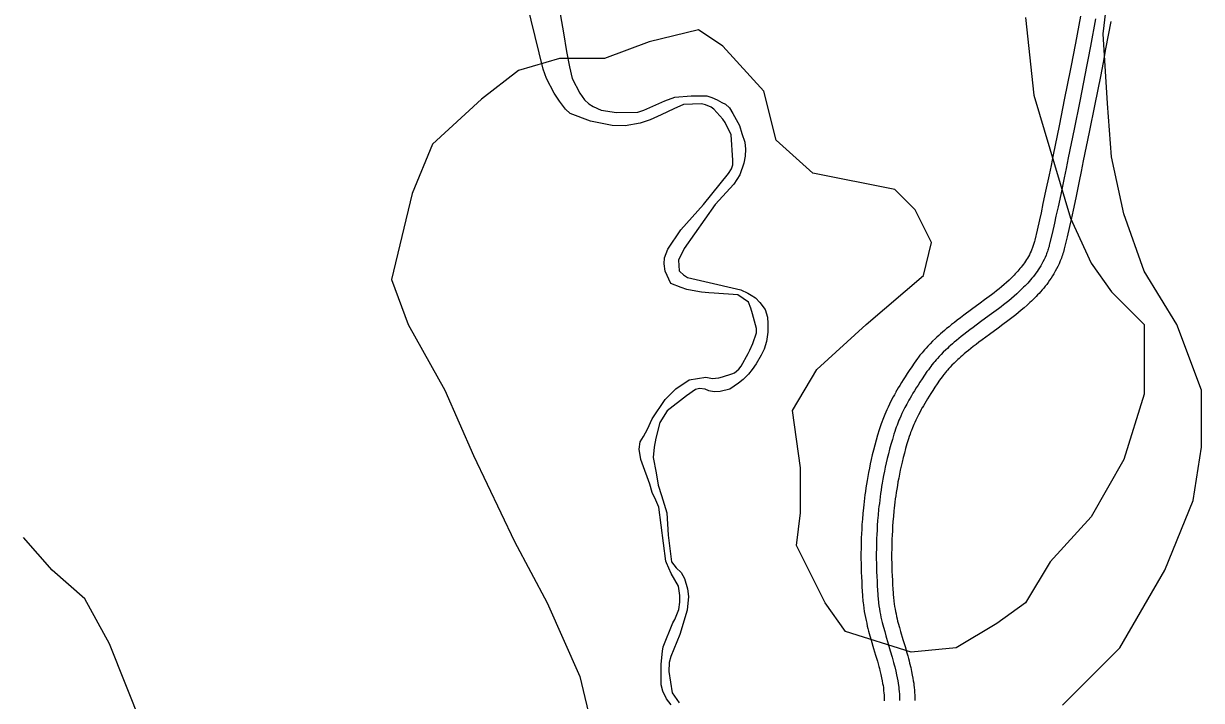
# Model space of a CAD drawing. Extents: x 3177385 to 3215275, y 903885 to 929304.
# Drawn here: x 3208658 to 3209810, y 910972 to 911633 of the extents above; entities that cross this region are included whole.
import ezdxf

# ---------------------------------------------------------------- set-up
doc = ezdxf.new("R2010")
doc.units = 0
for name, color, linetype in [('V-ROAD-CNTR', 7, 'Continuous'), ('V-SITE-VEGE', 7, 'Continuous'), ('V-TOPO-SHOR', 7, 'Continuous')]:
    doc.layers.add(name, color=color, linetype=linetype)

msp = doc.modelspace()

# ---------------------------------------------------------------- linework, layer by layer
at = {"layer": 'V-ROAD-CNTR'}
for points in [[(3209691.4, 911640.5), (3209686.5, 911613.9), (3209683.9, 911600.7), (3209682.6, 911594), (3209681.3, 911587.4), (3209675.9, 911560.3)], [(3209706.2, 911637.8), (3209701.2, 911611.1), (3209698.7, 911597.8), (3209697.4, 911591.1), (3209696, 911584.5), (3209690.6, 911557.3)], [(3209720.9, 911635.2), (3209715.9, 911608.4), (3209713.4, 911595), (3209712.1, 911588.3), (3209710.8, 911581.6), (3209705.3, 911554.4)], [(3209675.9, 911560.3), (3209670.4, 911533.1), (3209664.7, 911505), (3209662.6, 911494.5), (3209660.7, 911485.3), (3209657.3, 911469.3), (3209654.7, 911457.3), (3209652.8, 911448.3), (3209651.3, 911441.5), (3209649, 911431.4), (3209646.6, 911421.4), (3209646.4, 911420.3), (3209646.1, 911419.3), (3209645.8, 911418.3), (3209645.5, 911417.3), (3209645.2, 911416.3), (3209644.9, 911415.3), (3209644.5, 911414.4), (3209644.2, 911413.5), (3209643.8, 911412.6), (3209643, 911410.7), (3209642.2, 911409), (3209641.4, 911407.3), (3209640.5, 911405.6), (3209639.6, 911404), (3209638.6, 911402.5), (3209637.6, 911400.9), (3209636.6, 911399.4), (3209635.5, 911397.9), (3209634.5, 911396.5), (3209633.4, 911395.1), (3209632.2, 911393.7), (3209631.1, 911392.4), (3209630, 911391.1), (3209628.8, 911389.8), (3209627.6, 911388.5), (3209626.4, 911387.2), (3209625.2, 911386), (3209624, 911384.8), (3209622.8, 911383.7), (3209621.6, 911382.5), (3209619.1, 911380.2), (3209616.6, 911378.1), (3209614.2, 911376), (3209611.7, 911373.9), (3209609.3, 911372), (3209606.9, 911370.1), (3209604.5, 911368.2), (3209602.2, 911366.5), (3209597.6, 911363), (3209593.2, 911359.8), (3209584.8, 911353.6), (3209577.3, 911348.1), (3209574, 911345.6), (3209570.9, 911343.3), (3209568.1, 911341.1), (3209565.4, 911338.9), (3209562.9, 911336.9), (3209560.5, 911335), (3209558.3, 911333.2), (3209556.3, 911331.4), (3209554.4, 911329.8), (3209552.7, 911328.2), (3209551, 911326.7), (3209549.5, 911325.3), (3209546.7, 911322.6), (3209544.3, 911320.1), (3209542.2, 911318), (3209540.4, 911316), (3209538.9, 911314.3), (3209537.5, 911312.8), (3209536.4, 911311.4), (3209534.4, 911309), (3209533, 911307.1), (3209531.9, 911305.7), (3209530.3, 911303.6), (3209528.8, 911301.4), (3209526.3, 911297.7), (3209524, 911294.2), (3209521.9, 911291), (3209519.9, 911287.9), (3209518, 911284.9), (3209516.3, 911282.2), (3209514.7, 911279.5), (3209513.2, 911277.1), (3209511.8, 911274.7), (3209510.6, 911272.5)], [(3209690.6, 911557.3), (3209685.1, 911530.1), (3209679.4, 911502), (3209677.3, 911491.5), (3209675.4, 911482.3), (3209672, 911466.2), (3209669.4, 911454.1), (3209667.4, 911445), (3209665.9, 911438.2), (3209663.6, 911428.1), (3209661.2, 911417.9), (3209660.9, 911416.6), (3209660.6, 911415.3), (3209660.2, 911414), (3209659.8, 911412.8), (3209659.4, 911411.6), (3209659, 911410.4), (3209658.6, 911409.2), (3209658.2, 911408), (3209657.7, 911406.9), (3209656.7, 911404.6), (3209655.7, 911402.5), (3209654.7, 911400.4), (3209653.6, 911398.4), (3209652.5, 911396.4), (3209651.3, 911394.5), (3209650.1, 911392.6), (3209648.9, 911390.8), (3209647.6, 911389.1), (3209646.4, 911387.4), (3209645.1, 911385.8), (3209643.8, 911384.2), (3209642.5, 911382.6), (3209641.2, 911381.1), (3209639.9, 911379.6), (3209638.5, 911378.2), (3209637.2, 911376.8), (3209635.8, 911375.4), (3209634.5, 911374.1), (3209633.2, 911372.8), (3209631.8, 911371.5), (3209629.1, 911369.1), (3209626.5, 911366.7), (3209623.8, 911364.5), (3209621.2, 911362.3), (3209618.7, 911360.3), (3209616.2, 911358.3), (3209613.7, 911356.4), (3209611.3, 911354.5), (3209606.6, 911351), (3209602.1, 911347.7), (3209593.6, 911341.5), (3209586.3, 911336.1), (3209583.1, 911333.7), (3209580.1, 911331.4), (3209577.3, 911329.2), (3209574.7, 911327.2), (3209572.3, 911325.3), (3209570.1, 911323.4), (3209568, 911321.7), (3209566.1, 911320.1), (3209564.4, 911318.5), (3209562.7, 911317.1), (3209561.2, 911315.7), (3209559.8, 911314.4), (3209557.2, 911311.9), (3209555, 911309.7), (3209553.1, 911307.7), (3209551.5, 911305.9), (3209550.1, 911304.4), (3209548.9, 911303), (3209547.9, 911301.8), (3209546.1, 911299.7), (3209544.9, 911298), (3209543.9, 911296.8), (3209542.6, 911294.9), (3209541.2, 911293), (3209538.8, 911289.4), (3209536.5, 911286), (3209534.4, 911282.8), (3209532.5, 911279.8), (3209530.7, 911277), (3209529.1, 911274.3), (3209527.5, 911271.8), (3209526.1, 911269.4), (3209524.8, 911267.2), (3209523.6, 911265.1)], [(3209705.3, 911554.3), (3209699.8, 911527.2), (3209694.1, 911499), (3209692, 911488.5), (3209690.1, 911479.2), (3209686.7, 911463), (3209684.1, 911450.9), (3209682.1, 911441.8), (3209680.5, 911434.9), (3209678.2, 911424.7), (3209675.8, 911414.4), (3209675.4, 911412.9), (3209675, 911411.3), (3209674.6, 911409.8), (3209674.1, 911408.3), (3209673.7, 911406.8), (3209673.2, 911405.4), (3209672.7, 911404), (3209672.1, 911402.6), (3209671.6, 911401.2), (3209670.4, 911398.5), (3209669.2, 911395.9), (3209668, 911393.5), (3209666.7, 911391.1), (3209665.4, 911388.7), (3209664, 911386.5), (3209662.6, 911384.3), (3209661.2, 911382.3), (3209659.8, 911380.2), (3209658.3, 911378.3), (3209656.8, 911376.4), (3209655.4, 911374.6), (3209653.9, 911372.8), (3209652.4, 911371.1), (3209650.9, 911369.5), (3209649.4, 911367.9), (3209647.9, 911366.4), (3209646.5, 911364.8), (3209645, 911363.4), (3209643.5, 911362), (3209642, 911360.6), (3209639.2, 911357.9), (3209636.3, 911355.4), (3209633.5, 911353), (3209630.7, 911350.7), (3209628, 911348.5), (3209625.4, 911346.5), (3209622.8, 911344.5), (3209620.3, 911342.6), (3209615.5, 911338.9), (3209611, 911335.6), (3209602.5, 911329.4), (3209595.2, 911324), (3209592.1, 911321.7), (3209589.2, 911319.5), (3209586.5, 911317.4), (3209584.1, 911315.5), (3209581.8, 911313.6), (3209579.7, 911311.9), (3209577.7, 911310.3), (3209575.9, 911308.7), (3209574.3, 911307.3), (3209572.8, 911305.9), (3209571.4, 911304.7), (3209570.1, 911303.5), (3209567.7, 911301.2), (3209565.7, 911299.2), (3209564, 911297.4), (3209562.6, 911295.9), (3209561.4, 911294.5), (3209560.3, 911293.3), (3209559.4, 911292.2), (3209557.9, 911290.3), (3209556.8, 911288.9), (3209556, 911287.8), (3209554.8, 911286.2), (3209553.6, 911284.5), (3209551.3, 911281), (3209549, 911277.7), (3209547, 911274.6), (3209545.1, 911271.7), (3209543.4, 911269), (3209541.8, 911266.4), (3209540.4, 911264.1), (3209539.1, 911261.8), (3209537.8, 911259.7), (3209536.7, 911257.7)], [(3209510.5, 911272.4), (3209509.4, 911270.4), (3209508.3, 911268.4), (3209506.3, 911264.6), (3209504.6, 911261.3), (3209503.2, 911258.3), (3209502, 911255.6), (3209501, 911253.3), (3209500.1, 911251.2), (3209499.3, 911249.4), (3209498, 911246.2), (3209497.1, 911243.7), (3209496.4, 911241.8), (3209495.5, 911239), (3209494.6, 911236.2), (3209493, 911231), (3209491.5, 911225.9), (3209490.2, 911221), (3209488.9, 911216.2), (3209487.8, 911211.6), (3209486.8, 911207.1), (3209485.8, 911202.8), (3209484.9, 911198.5), (3209484.1, 911194.5), (3209483.4, 911190.5), (3209482.7, 911186.7), (3209482.1, 911182.9), (3209481.6, 911179.3), (3209481, 911175.8), (3209480.6, 911172.5), (3209480.1, 911169.2), (3209479.8, 911166), (3209479.4, 911162.9), (3209479.1, 911159.9), (3209478.5, 911154.2), (3209478.1, 911148.8), (3209477.7, 911143.7), (3209477.4, 911139), (3209477.2, 911134.5), (3209477, 911130.4), (3209476.9, 911126.5), (3209476.8, 911122.8), (3209476.8, 911119.4), (3209476.7, 911116.2), (3209476.7, 911110.2), (3209476.8, 911105), (3209476.9, 911100.4), (3209477, 911096.4), (3209477.1, 911092.9), (3209477.4, 911086.8), (3209477.7, 911082.2), (3209477.9, 911078.8), (3209478.3, 911073.7), (3209478.7, 911068.6), (3209478.9, 911066.9), (3209479.1, 911065.1), (3209479.5, 911061.8), (3209480, 911058.6), (3209480.5, 911055.5), (3209481.1, 911052.5), (3209481.7, 911049.7), (3209482.3, 911047), (3209482.9, 911044.3), (3209483.5, 911041.8), (3209484.2, 911039.4), (3209485.4, 911034.7), (3209486.7, 911030.4), (3209489, 911022.5), (3209491, 911015.7), (3209492.8, 911009.8), (3209493.5, 911007.3), (3209494.1, 911004.9), (3209494.7, 911002.7), (3209495.2, 911000.7), (3209496.2, 910996.9), (3209496.9, 910993.6), (3209497.5, 910990.7), (3209497.9, 910988.2), (3209498.3, 910986.1), (3209498.6, 910984.2), (3209498.8, 910982.6), (3209498.9, 910981.2), (3209499.2, 910978.7), (3209499.3, 910976.9), (3209499.4, 910975.5), (3209499.5, 910973.5), (3209499.5, 910971.3)], [(3209523.6, 911265.1), (3209522.5, 911263.1), (3209521.5, 911261.3), (3209519.7, 911257.8), (3209518.1, 911254.6), (3209516.8, 911251.9), (3209515.7, 911249.5), (3209514.7, 911247.3), (3209513.9, 911245.4), (3209513.2, 911243.7), (3209512, 911240.8), (3209511.2, 911238.6), (3209510.6, 911236.9), (3209509.7, 911234.3), (3209508.9, 911231.7), (3209507.4, 911226.7), (3209506, 911221.9), (3209504.7, 911217.1), (3209503.5, 911212.6), (3209502.4, 911208.1), (3209501.4, 911203.8), (3209500.5, 911199.6), (3209499.6, 911195.6), (3209498.9, 911191.6), (3209498.2, 911187.8), (3209497.5, 911184.1), (3209496.9, 911180.6), (3209496.4, 911177.1), (3209495.9, 911173.7), (3209495.4, 911170.5), (3209495, 911167.3), (3209494.7, 911164.2), (3209494.3, 911161.3), (3209494, 911158.4), (3209493.5, 911152.8), (3209493, 911147.6), (3209492.7, 911142.7), (3209492.4, 911138.1), (3209492.2, 911133.8), (3209492, 911129.8), (3209491.9, 911126), (3209491.8, 911122.5), (3209491.8, 911119.2), (3209491.7, 911116.1), (3209491.7, 911110.3), (3209491.8, 911105.2), (3209491.9, 911100.8), (3209492, 911096.9), (3209492.1, 911093.5), (3209492.4, 911087.6), (3209492.7, 911083.2), (3209492.9, 911079.8), (3209493.2, 911074.9), (3209493.6, 911069.9), (3209493.8, 911068.4), (3209494, 911066.9), (3209494.3, 911063.9), (3209494.8, 911061), (3209495.3, 911058.2), (3209495.8, 911055.5), (3209496.3, 911052.9), (3209496.9, 911050.3), (3209497.5, 911047.9), (3209498.1, 911045.5), (3209498.7, 911043.2), (3209499.9, 911038.8), (3209501.1, 911034.6), (3209503.4, 911026.8), (3209505.4, 911019.9), (3209507.2, 911013.9), (3209507.9, 911011.3), (3209508.6, 911008.8), (3209509.2, 911006.5), (3209509.8, 911004.3), (3209510.8, 911000.3), (3209511.6, 910996.7), (3209512.2, 910993.6), (3209512.7, 910990.8), (3209513.1, 910988.4), (3209513.4, 910986.3), (3209513.7, 910984.4), (3209513.8, 910982.8), (3209514.1, 910980), (3209514.3, 910977.9), (3209514.4, 910976.3), (3209514.5, 910973.9), (3209514.5, 910971.4)], [(3209536.7, 911257.8), (3209535.7, 911255.9), (3209534.8, 911254.2), (3209533, 911250.9), (3209531.6, 911248), (3209530.4, 911245.5), (3209529.3, 911243.3), (3209528.5, 911241.3), (3209527.7, 911239.6), (3209527.1, 911238.1), (3209526, 911235.4), (3209525.3, 911233.4), (3209524.7, 911231.9), (3209523.9, 911229.6), (3209523.2, 911227.2), (3209521.7, 911222.5), (3209520.4, 911217.8), (3209519.2, 911213.3), (3209518, 911208.9), (3209517, 911204.6), (3209516, 911200.5), (3209515.2, 911196.5), (3209514.3, 911192.6), (3209513.6, 911188.8), (3209512.9, 911185.2), (3209512.3, 911181.6), (3209511.7, 911178.2), (3209511.2, 911174.8), (3209510.7, 911171.6), (3209510.3, 911168.5), (3209509.9, 911165.4), (3209509.6, 911162.5), (3209509.2, 911159.6), (3209508.9, 911156.9), (3209508.4, 911151.5), (3209508, 911146.5), (3209507.6, 911141.7), (3209507.4, 911137.3), (3209507.2, 911133.2), (3209507, 911129.3), (3209506.9, 911125.6), (3209506.8, 911122.2), (3209506.8, 911119), (3209506.7, 911116), (3209506.7, 911110.4), (3209506.8, 911105.5), (3209506.9, 911101.2), (3209507, 911097.4), (3209507.1, 911094.1), (3209507.4, 911088.4), (3209507.6, 911084.1), (3209507.8, 911080.9), (3209508.2, 911076), (3209508.6, 911071.2), (3209508.7, 911069.9), (3209508.9, 911068.6), (3209509.2, 911065.9), (3209509.6, 911063.4), (3209510, 911060.9), (3209510.5, 911058.4), (3209511, 911056.1), (3209511.5, 911053.7), (3209512.1, 911051.4), (3209512.6, 911049.2), (3209513.2, 911047.1), (3209514.3, 911042.8), (3209515.5, 911038.8), (3209517.8, 911031), (3209519.8, 911024.2), (3209521.6, 911018), (3209522.4, 911015.3), (3209523.1, 911012.7), (3209523.7, 911010.3), (3209524.3, 911008), (3209525.4, 911003.7), (3209526.2, 910999.8), (3209526.9, 910996.4), (3209527.5, 910993.4), (3209527.9, 910990.7), (3209528.3, 910988.4), (3209528.5, 910986.3), (3209528.8, 910984.4), (3209529.1, 910981.3), (3209529.2, 910978.9), (3209529.4, 910977), (3209529.5, 910974.2), (3209529.5, 910971.6)]]:
    msp.add_lwpolyline(points, dxfattribs=at)
at = {"layer": 'V-SITE-VEGE'}
for p, q in [((3209713.7, 911623.2), (3209725.7, 911727.3)), ((3209637.7, 911639.2), (3209645.7, 911563.2)), ((3209317.7, 911627.2), (3209269.7, 911615.2)), ((3209341.7, 911611.2), (3209317.7, 911627.2)), ((3209717.7, 911555.2), (3209713.7, 911623.2)), ((3209269.7, 911615.2), (3209225.8, 911599.2)), ((3209381.7, 911567.2), (3209341.7, 911611.2)), ((3209181.8, 911599.2), (3209141.8, 911587.2)), ((3209225.8, 911599.2), (3209181.8, 911599.2)), ((3209141.8, 911587.2), (3209105.8, 911559.2)), ((3209393.7, 911519.2), (3209381.7, 911567.2)), ((3209645.7, 911563.2), (3209681.7, 911443.1)), ((3209105.8, 911559.2), (3209057.8, 911515.2)), ((3209721.7, 911503.1), (3209717.7, 911555.2)), ((3209429.7, 911487.1), (3209393.7, 911519.2)), ((3209057.8, 911515.2), (3209037.8, 911467.1)), ((3209733.7, 911447.1), (3209721.7, 911503.1)), ((3209509.7, 911471.1), (3209429.7, 911487.1)), ((3209529.7, 911451.1), (3209509.7, 911471.1)), ((3209037.8, 911467.1), (3209017.8, 911383.1)), ((3209545.7, 911419.1), (3209529.7, 911451.1)), ((3209681.7, 911443.1), (3209701.7, 911399.1)), ((3209753.7, 911391.1), (3209733.7, 911447.1)), ((3209537.7, 911387.1), (3209545.7, 911419.1)), ((3209701.7, 911399.1), (3209721.7, 911371.1)), ((3209785.6, 911339.1), (3209753.7, 911391.1)), ((3209017.8, 911383.1), (3209033.8, 911339.1)), ((3209481.7, 911339.1), (3209537.7, 911387.1)), ((3209721.7, 911371.1), (3209753.7, 911339.1)), ((3209033.8, 911339.1), (3209069.8, 911275)), ((3209433.7, 911295), (3209481.7, 911339.1)), ((3209753.7, 911339.1), (3209753.7, 911271)), ((3209809.6, 911275), (3209785.6, 911339.1)), ((3209409.7, 911255), (3209433.7, 911295)), ((3209069.8, 911275), (3209097.8, 911211)), ((3209809.6, 911219), (3209809.6, 911275)), ((3209753.7, 911271), (3209733.7, 911207)), ((3209417.7, 911199), (3209409.7, 911255)), ((3209801.6, 911167), (3209809.6, 911219)), ((3209097.8, 911211), (3209137.8, 911127)), ((3209733.7, 911207), (3209701.7, 911151)), ((3209417.7, 911155), (3209417.7, 911199)), ((3209773.7, 911098.9), (3209801.6, 911167)), ((3209413.7, 911123), (3209417.7, 911155)), ((3209701.7, 911151), (3209661.7, 911106.9)), ((3208685.9, 911098.9), (3208657.9, 911131)), ((3209137.8, 911127), (3209169.8, 911066.9)), ((3209441.7, 911066.9), (3209413.7, 911123)), ((3209661.7, 911106.9), (3209637.7, 911066.9)), ((3208717.8, 911070.9), (3208685.9, 911098.9)), ((3209729.7, 911022.9), (3209773.7, 911098.9)), ((3208741.8, 911026.9), (3208717.8, 911070.9)), ((3209169.8, 911066.9), (3209201.8, 910994.9)), ((3209461.7, 911038.9), (3209441.7, 911066.9)), ((3209637.7, 911066.9), (3209609.7, 911046.9)), ((3209609.7, 911046.9), (3209569.7, 911022.9)), ((3209525.7, 911018.9), (3209461.7, 911038.9)), ((3208773.8, 910946.9), (3208741.8, 911026.9)), ((3209569.7, 911022.9), (3209525.7, 911018.9)), ((3209673.7, 910966.9), (3209729.7, 911022.9)), ((3209201.8, 910994.9), (3209225.8, 910894.8))]:
    msp.add_line(p, q, dxfattribs=at)
at = {"layer": 'V-TOPO-SHOR'}
for points in [[(3209179.4, 911661.3), (3209185.7, 911624.3), (3209188.8, 911606), (3209191.6, 911590.9), (3209194.2, 911579.6), (3209201.8, 911565.1), (3209206.3, 911558.6), (3209210.5, 911554.8), (3209214.9, 911552), (3209222.6, 911548.6), (3209237.5, 911546.2), (3209258.6, 911546.7), (3209264.4, 911548.4), (3209285, 911557.7), (3209294.7, 911561.4), (3209310.6, 911562.6), (3209326, 911562.7), (3209330.9, 911560.8), (3209336.1, 911558.5), (3209340.6, 911556.2), (3209344.1, 911554.3), (3209348.1, 911550.8), (3209351.5, 911545.4), (3209357.9, 911533.5), (3209360.3, 911525.7), (3209363.3, 911517.3), (3209363.8, 911510.6), (3209363.5, 911503.6), (3209362.2, 911496.6), (3209358.3, 911485.2), (3209352.4, 911476.3), (3209334.2, 911456.2), (3209303.9, 911413.3), (3209298.4, 911402), (3209298.8, 911391.6), (3209299.7, 911390.8), (3209303.1, 911387.7), (3209307.1, 911385.1), (3209324.2, 911381.1), (3209359.4, 911372.8), (3209366.2, 911369.8), (3209369.4, 911367.8), (3209373.7, 911365), (3209377.9, 911360.7), (3209383.1, 911353.6), (3209385.4, 911346.2), (3209385.5, 911339.9), (3209385.7, 911331.6), (3209384.4, 911322.5), (3209381.9, 911315.1), (3209379.1, 911309.2), (3209374.2, 911300.6), (3209370.4, 911295.2), (3209366.6, 911290.6), (3209361.6, 911285.2), (3209356.8, 911281.8), (3209348.5, 911275.9), (3209339, 911273.7), (3209333.1, 911273.2), (3209328.1, 911274.2), (3209324.3, 911275.7), (3209318.7, 911276.6), (3209314.8, 911275.6), (3209306.2, 911269.2), (3209287.1, 911254.7), (3209280.1, 911243.1), (3209276.2, 911228), (3209274.6, 911219.1), (3209273.5, 911209.2), (3209276.5, 911194), (3209278.4, 911182), (3209281.7, 911172), (3209286.8, 911155.1)], [(3209291, 910967.2), (3209286.4, 910973.3), (3209283, 910980.6), (3209281.3, 910986.9), (3209281.3, 911006.9), (3209282.5, 911019.6), (3209283.4, 911023.9), (3209292.8, 911047.4), (3209294.8, 911050.8), (3209298.5, 911060.5), (3209299.5, 911067.6), (3209299.5, 911074.2), (3209298.3, 911083.2), (3209291.1, 911095.8), (3209286.4, 911106), (3209285.9, 911107.8), (3209278.9, 911160.6), (3209276.2, 911167.4), (3209272.5, 911174.8), (3209270.3, 911183.1), (3209262.7, 911203.4), (3209261.4, 911207.1), (3209259.9, 911217.2), (3209260.9, 911224.2), (3209264, 911229.5), (3209268, 911236.8), (3209272.6, 911246.7), (3209285.3, 911265.7), (3209295.6, 911276.1), (3209308.8, 911284.9), (3209325.1, 911287.5), (3209331.4, 911286.3), (3209334.6, 911286.6), (3209337.7, 911287), (3209341.4, 911287.8), (3209350.4, 911290.7), (3209352.9, 911291.9), (3209357.3, 911295.3), (3209359.7, 911298.3), (3209366.3, 911310.6), (3209368, 911314.1), (3209370.9, 911320.6), (3209374.7, 911330.8), (3209374.7, 911335.1), (3209370.7, 911349.5), (3209369, 911355), (3209366.8, 911360.8), (3209356.3, 911368.2), (3209333.3, 911369.6), (3209327.9, 911370.1), (3209320.8, 911370.5), (3209311.6, 911372.4), (3209306.6, 911373.2), (3209300.9, 911375.1), (3209290.8, 911379.1), (3209285.2, 911391.1), (3209284.2, 911398.2), (3209284.7, 911404.1), (3209287.7, 911412.8), (3209300.5, 911431.5), (3209322.7, 911456.3), (3209347.3, 911486.7), (3209350, 911491.3), (3209351.4, 911495.2), (3209351.3, 911499.7), (3209349.9, 911524.3), (3209343.9, 911536.4), (3209341.6, 911539.9), (3209332.9, 911549.4), (3209330.2, 911551.4), (3209324.6, 911553.8), (3209320.9, 911554.8), (3209303.1, 911554), (3209293.7, 911550), (3209281.2, 911544), (3209270.5, 911539.2), (3209260.7, 911535.7), (3209246, 911533.3), (3209233.5, 911533.7), (3209212.3, 911537.9), (3209192.3, 911545.3), (3209187.9, 911549.4), (3209182, 911557.4), (3209176.8, 911565.2), (3209169.2, 911579.6), (3209165.9, 911588.8), (3209150.3, 911652.5)], [(3209286.8, 911155.1), (3209288.2, 911133.2), (3209291.6, 911106.9), (3209296.1, 911101.1), (3209301, 911096.5), (3209304.3, 911090.9), (3209307.1, 911080.8), (3209308.1, 911073.2), (3209306.9, 911059.7), (3209299.7, 911036.1), (3209290.9, 911014.5), (3209289.1, 911008.8), (3209288.8, 910999.7), (3209292, 910979), (3209298.9, 910969.2)]]:
    msp.add_lwpolyline(points, dxfattribs=at)

doc.saveas('drawing.dxf')
